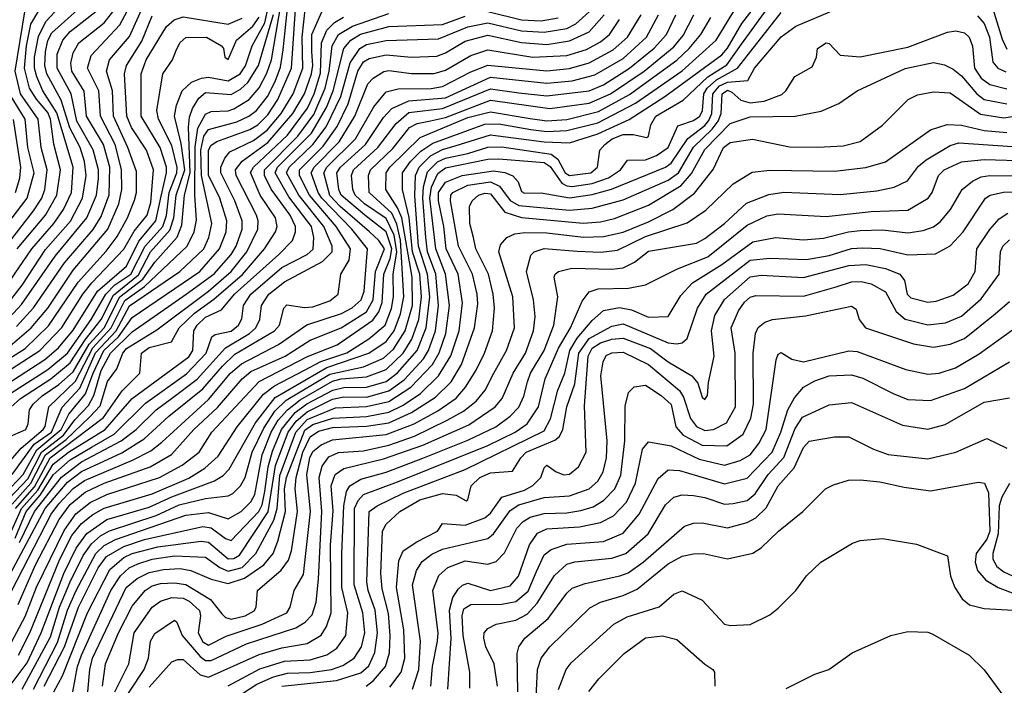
# Model space of a CAD drawing. Extents: x 501367 to 657802, y 482273 to 547541.
# Tile 404 of 656: x 612676 to 616166, y 505238 to 507597. Entities that reach past the tile are written whole.
import ezdxf

# ---------------------------------------------------------------- set-up
doc = ezdxf.new("R2010")
doc.units = 0

msp = doc.modelspace()

# ---------------------------------------------------------------- linework, layer by layer
at = {"layer": '0CON20XD'}
for points in [[(612575, 506163.2), (612679, 506255), (612785.6, 506324.4), (612855, 506381.3), (612907.5, 506462.5), (612964.3, 506535), (613008.4, 506621.6), (613096.9, 506693.1), (613139.5, 506775), (613208.6, 506851.4), (613222.2, 506895), (613230.1, 506975), (613261.2, 507065), (613248.2, 507158.2), (613224.5, 507255.5), (613231.5, 507295), (613251.9, 507345), (613284.6, 507375.4), (613319.9, 507390.1), (613345, 507393.6), (613415, 507380.5), (613457.7, 507405), (613476.4, 507433.6), (613499.5, 507505), (613545, 507586.2), (613570.3, 507705)], [(612615, 506001.9), (612680.6, 506079.4), (612758.5, 506145), (612765.5, 506155.5), (612778.5, 506225), (612873.6, 506316.4), (612935, 506434.4), (613000.2, 506505), (613048, 506602), (613118.5, 506651.5), (613269.7, 506795), (613294.3, 506845), (613303.1, 506886.9), (613296.4, 506975), (613297.3, 507147.3), (613307, 507213), (613335, 507262.7), (613355, 507271.8), (613415, 507274.1), (613435, 507281), (613489.4, 507315), (613525, 507355.6), (613552.5, 507407.5), (613568.7, 507455), (613611, 507705)], [(612633.9, 506435), (612716, 506505), (612775.6, 506575), (612865, 506709.5), (612988.4, 506855), (613027.8, 506945), (613038.2, 506995), (613036.8, 507066.8), (613013.9, 507155), (612961.9, 507255), (612955.8, 507345.8), (612915.8, 507425), (612929.2, 507470.8), (613031.2, 507578.8), (613092.7, 507695)], [(612639, 505901), (612705, 505969.8), (612752.7, 506065), (612830.7, 506125), (612870.8, 506179.2), (612919.6, 506230.4), (612938.4, 506265), (612965, 506354.5), (612997.8, 506415), (613075, 506490.7), (613266.1, 506625), (613365, 506697.2), (613425.1, 506765), (613443.1, 506795), (613464.9, 506855), (613464.9, 506885), (613438.4, 506955), (613388.9, 507055), (613389.2, 507075), (613402.8, 507107.2), (613421.3, 507128.7), (613505, 507169.8), (613553.6, 507206.4), (613603.1, 507265), (613644.9, 507335), (613679.4, 507425), (613676.9, 507535), (613695, 507700)], [(612648.6, 505985), (612727.5, 506092.5), (612788.7, 506135), (612826.1, 506223.9), (612888.8, 506291.2), (612945, 506416.4), (613017.9, 506495), (613065, 506583.6), (613243.4, 506705), (613328.3, 506785), (613346.2, 506825), (613356.5, 506875), (613320.5, 507045), (613318.5, 507135), (613328, 507185), (613345, 507208.5), (613445, 507235.6), (613488.6, 507255), (613515, 507275.5), (613553.8, 507325), (613581.3, 507378.7), (613600.8, 507429.2), (613610.2, 507490.2), (613631.1, 507695)], [(612762.4, 505235), (612835.1, 505374.9), (612884.5, 505515), (612953.7, 505655), (612983, 505695), (613045, 505730.3), (613118.2, 505755), (613325, 505801.5), (613355, 505796.2), (613405, 505758.3), (613425, 505751.9), (613523.8, 505855), (613535, 505878.1), (613544.9, 505925), (613556.8, 506013.2), (613571.9, 506068.1), (613603.7, 506145), (613652.5, 506205), (613694.3, 506235.7), (613785.7, 506285), (613825, 506293.9), (613905, 506294.7), (613975, 506315.1), (614015, 506345.4), (614085.1, 506425), (614117.2, 506505), (614129.6, 506615), (614122.1, 506695), (614089.4, 506795), (614076.8, 506973.2), (614079.4, 507045), (614092.2, 507075), (614132.2, 507115), (614175, 507137.8), (614220.2, 507149.8), (614345, 507189.2), (614535, 507164.5), (614625, 507160.9), (614725, 507192.4), (614836.8, 507243.2), (614962.8, 507325), (615165, 507473.3), (615185, 507496.7), (615236, 507584), (615325, 507699.1)], [(612635.6, 506594.4), (612685, 506656.6), (612767.5, 506782.5), (612856.1, 506883.9), (612898.6, 506965), (612911.6, 507045), (612905.1, 507095.1), (612890, 507145), (612853.7, 507213.7), (612822.4, 507312.4), (612771.4, 507405), (612764.7, 507435.3), (612766.8, 507483.2), (612776.1, 507523.9), (612789.6, 507550.4), (612936.8, 507683.2)], [(616116.6, 507666.6), (616158.7, 507528.7), (616175, 507492.7)], [(612615, 506380.8), (612695, 506432.3), (612778.1, 506511.9), (612882.9, 506667.1), (612982.7, 506777.3), (613021, 506829), (613058.1, 506895), (613082.8, 506957.2), (613090.2, 506985), (613089.4, 507059.4), (613058.9, 507145), (613008.6, 507255), (613004.2, 507345), (612983.5, 507415), (612994.4, 507455), (613065, 507537.5), (613109.3, 507635)], [(612622.9, 505917.1), (612688.6, 505985), (612736.5, 506073.5), (612822.7, 506145), (612850.1, 506199.9), (612909, 506271), (612936.4, 506345), (612973.7, 506425), (613026.6, 506473.4), (613075, 506541.6), (613314.1, 506705), (613384.3, 506785), (613407.6, 506845), (613410.3, 506885), (613385.4, 506965), (613345, 507046.4), (613345, 507135.3), (613355, 507152.7), (613374.7, 507165.3), (613491.6, 507208.4), (613519.5, 507225), (613555, 507260.1), (613591.3, 507315), (613639.9, 507425), (613654.1, 507634.1)], [(612625, 506526.2), (612682.5, 506587.5), (612801.1, 506758.9), (612913.6, 506895), (612948.5, 506975), (612954.7, 507035), (612954.9, 507065.1), (612936.3, 507136.3), (612878.3, 507238.3), (612858, 507335), (612808.7, 507425), (612809, 507475), (612829, 507525), (612855, 507555.4), (612956.5, 507635)], [(612665, 506510.3), (612724.2, 506575.8), (612834.4, 506735.6), (612936.5, 506853.5), (612965, 506899.5), (612993.1, 506976.9), (612994.9, 507075), (612972.3, 507155), (612912.2, 507255), (612904.3, 507344.3), (612860.3, 507415), (612856.7, 507443.3), (612865, 507480), (612885.2, 507515), (612975, 507586.5), (613013.8, 507636.2)], [(612724.2, 505225), (612809.4, 505390.6), (612845.2, 505505), (612875.8, 505575), (612945.1, 505705), (612975, 505733.4), (613015, 505755.1), (613265, 505841.7), (613345, 505850.9), (613415, 505829), (613460.5, 505855), (613495, 505888.4), (613508.9, 505915), (613535.3, 506055), (613567, 506135), (613592.3, 506177.7), (613625, 506215.3), (613670.2, 506249.8), (613785, 506316.2), (613815, 506324.5), (613905, 506331.2), (613975, 506357.4), (614034.9, 506415.1), (614065.9, 506465), (614090.4, 506535), (614100.8, 506615), (614094.2, 506695), (614068.4, 506775), (614056.4, 506896.4), (614033.1, 506995), (614032.9, 507055), (614061, 507095), (614098.3, 507131.7), (614140.2, 507159.8), (614325, 507226.6), (614375, 507228.2), (614487.8, 507207.8), (614545, 507200.8), (614615, 507204.9), (614725, 507231.8), (614858.4, 507301.6), (615023.9, 507416.1), (615144.4, 507525), (615216.8, 507643.2)], [(612797, 505215), (612828.1, 505271.9), (612916.7, 505495), (612995, 505648.3), (613045, 505691.4), (613075, 505705.5), (613165, 505729.2), (613319.5, 505749.5), (613345, 505745.7), (613415, 505686.9), (613435, 505688.2), (613455, 505700.2), (613557.2, 505852.8), (613583.1, 506016.9), (613627.9, 506135), (613655.8, 506174.1), (613695, 506208.1), (613785, 506252.3), (613825, 506260.6), (613905, 506259.9), (613985, 506281.8), (614038.8, 506321.2), (614107.1, 506395), (614125.5, 506425), (614149.5, 506495), (614160.6, 506585), (614151.3, 506695), (614121.1, 506775), (614115.5, 506825.5), (614105.1, 506965.1), (614107.7, 507005), (614121.3, 507058.7), (614156.7, 507093.3), (614185, 507106.9), (614265, 507123.4), (614335, 507146), (614385, 507147.1), (614560.5, 507120.5), (614583.3, 507103.3), (614610.2, 507055), (614625, 507044.9), (614700.4, 507055), (614723.8, 507075), (614732.2, 507135), (614750.8, 507155), (614776.7, 507175), (614815, 507190), (614850.4, 507190.4), (614899.7, 507180.3), (614905.3, 507185), (614912.9, 507225), (614931.5, 507255), (615027.9, 507312.1), (615115.6, 507394.4), (615182.9, 507437.1), (615235, 507510.5), (615335, 507648.8)], [(613213.4, 506255), (613305, 506323.8), (613405.1, 506434.9), (613490.3, 506485), (613513.5, 506505), (613527.2, 506535), (613533.5, 506585), (613558.8, 506625), (613615, 506668.2), (613749.8, 506740.2), (613784.1, 506775), (613783.3, 506795), (613754.5, 506865), (613665.5, 506975), (613622, 507055), (613631.4, 507075), (613715.5, 507154.5), (613762.6, 507217.4), (613814.2, 507325), (613847.1, 507445), (613881.4, 507495), (613905, 507509.1), (613975, 507523.6), (614160.1, 507529.9), (614265, 507571.8), (614335, 507586.6), (614455, 507558.4), (614535, 507552.7), (614615, 507566.2), (614647.5, 507582.5), (614694.4, 507625.6)], [(614335, 507626.6), (614455, 507597.3), (614525, 507593.3), (614585, 507603.6)], [(612555, 506702), (612725, 506919.6), (612753.9, 506965), (612764.6, 506995), (612773.3, 507065), (612751.4, 507145), (612741.1, 507245), (612678.9, 507335), (612660, 507415), (612694.3, 507625)], [(612581.4, 506318.6), (612747.7, 506425), (612825, 506507.1), (612899.2, 506625), (612931.9, 506665), (613045, 506783.7), (613081.9, 506848.1), (613127.1, 506905), (613141, 506949), (613150, 507065), (613124.9, 507134.9), (613072.2, 507215), (613055.4, 507255), (613047.6, 507405), (613054.8, 507435), (613108.3, 507521.7), (613145, 507610.9)], [(612582, 506275), (612765, 506393), (612813.1, 506435), (612865, 506497.3), (612951.6, 506635), (613055, 506724.4), (613098, 506812), (613158.8, 506885), (613177.7, 506972.3), (613196.6, 507055), (613196, 507075), (613173.9, 507145), (613106.8, 507255), (613106.1, 507405), (613123.7, 507455), (613196.7, 507573.3), (613223.3, 507596.6), (613255, 507607.3), (613415, 507581.8), (613465, 507602.4)], [(612584.9, 505455.1), (612787.7, 505845), (612815, 505882.1), (612865, 505936.2), (612905, 505964.1), (613076, 506036), (613140.4, 506069.6), (613179.9, 506100.1), (613345, 506251.3), (613423.2, 506345), (613461.8, 506378.2), (613593.7, 506446.3), (613693.7, 506516.3), (613816.6, 506556.6), (613855, 506576.7), (613886.1, 506605), (613897.6, 506635), (613909.4, 506785), (613853.4, 506855), (613746.5, 506965), (613733.8, 506985), (613709.7, 507055), (613720, 507075), (613808.1, 507165), (613864.4, 507255), (613910.1, 507369.9), (613929.4, 507390.6), (613966.7, 507413.3), (613985, 507417.7), (614065, 507406.8), (614145, 507406.7), (614185, 507418.3), (614275, 507470.5), (614335, 507490), (614495, 507465.1), (614615, 507470.1), (614685, 507491.7), (614735, 507518.5), (614766.7, 507545), (614802.1, 507597.9)], [(612594.2, 505545.8), (612765.6, 505865), (612845, 505958.8), (612895, 505995.8), (613037.7, 506062.3), (613117.5, 506112.5), (613205, 506192), (613325, 506288.6), (613395, 506369.7), (613438, 506412), (613579.6, 506495), (613596.5, 506515), (613612.6, 506575), (613623, 506587), (613685, 506577.1), (613715, 506579.4), (613775, 506600.7), (613804.6, 506625), (613814.7, 506695), (613844.3, 506745.7), (613848.8, 506785), (613797.3, 506865), (613702.9, 506975), (613668.2, 507045), (613667.7, 507065), (613751.4, 507148.6), (613801.1, 507218.9), (613840.6, 507299.4), (613874.6, 507415.4), (613895, 507447.8), (613915, 507459.7), (613975, 507473.3), (614064.3, 507464.3), (614155, 507468.4), (614185, 507479.5), (614255, 507521.1), (614335, 507542.2), (614455, 507516.7), (614545, 507509.9), (614625, 507522.1), (614695.1, 507554.9), (614748.3, 507615)], [(612608.4, 506625), (612719, 506785), (612797.2, 506875), (612831.4, 506925), (612859.5, 506985), (612865.3, 507075), (612807.8, 507267.8), (612757.9, 507345), (612736.7, 507395), (612728.7, 507425), (612728.2, 507465), (612741.9, 507538.1), (612768.7, 507591.3), (612799.8, 507625)], [(612615, 506255.1), (612775, 506358), (612845, 506416.1), (612929.5, 506535), (612981.5, 506625), (613012.7, 506657.3), (613070.2, 506695), (613120, 506795), (613182.7, 506865), (613196, 506904), (613206, 506985), (613232.8, 507055), (613234, 507074), (613215, 507151.4), (613167.4, 507245), (613161.6, 507275), (613183.1, 507405), (613217.7, 507455), (613231.8, 507491.8), (613245, 507516.4), (613265, 507534.6), (613338, 507535), (613391.1, 507505), (613398.5, 507495), (613402.5, 507465), (613415, 507455.7), (613444.3, 507525), (613502.1, 507575), (613525, 507606.7)], [(612632.8, 506117.2), (612697, 506145), (612705.4, 506164.6), (612710.5, 506215), (612723, 506235), (612755, 506264.4), (612814.6, 506304.6), (612865, 506349.1), (612922.1, 506447.9), (612975, 506505.9), (613030.8, 506615), (613112.2, 506677.8), (613155, 506738.6), (613233.8, 506826.2), (613250.8, 506869.2), (613259.7, 506975), (613280.6, 507055), (613273.9, 507216.1), (613277.5, 507252.5), (613287.9, 507282.1), (613311, 507319), (613335, 507339.5), (613425, 507332.6), (613459, 507351), (613485.1, 507374.9), (613521.9, 507435), (613575, 507615.3)], [(612633.6, 505756.4), (612682.4, 505865), (612739.9, 505930.1), (612795, 506022.7), (612849.2, 506065), (612978.7, 506145), (613075, 506255.4), (613275, 506403), (613290.1, 506425), (613293.3, 506495), (613305.1, 506515), (613335, 506543.2), (613390.7, 506569.3), (613436.8, 506625), (613594.4, 506765), (613643, 506815), (613653.8, 506845), (613653, 506865), (613634.4, 506905), (613567, 506997), (613543.6, 507045), (613544, 507065), (613661.9, 507185), (613718.6, 507261.4), (613758.3, 507355), (613773, 507415), (613783, 507505), (613806.4, 507545), (613855.8, 507574.2), (613985, 507619)], [(612649.1, 505880.9), (612715.8, 505954.3), (612766.9, 506055), (612840.4, 506109.6), (612925, 506189.4), (612961.3, 506228.7), (612986.5, 506315), (613020, 506360), (613041.8, 506415), (613055, 506432), (613162.2, 506497.8), (613345, 506635.8), (613425.4, 506704.6), (613481.3, 506775), (613519.6, 506855), (613520.9, 506885), (613515.7, 506905), (613443.8, 507045), (613440.7, 507065), (613463.9, 507096.1), (613555, 507162.1), (613644.7, 507265), (613684.9, 507335), (613710.6, 507405), (613715.4, 507435), (613711.2, 507485), (613711.8, 507545), (613747.3, 507625)], [(612660.9, 505865), (612727.8, 505942.2), (612783.7, 506045), (612972.5, 506187.5), (613038.5, 506281.5), (613102.2, 506345), (613107.8, 506415), (613135, 506435.6), (613213.7, 506456.3), (613241.7, 506505), (613295, 506557.4), (613363.5, 506606.5), (613465.5, 506694.5), (613543.2, 506785), (613582.6, 506845), (613588.4, 506865), (613582.5, 506895), (613528.2, 506975), (613494.1, 507055.9), (613504.3, 507075), (613625, 507188.6), (613695.9, 507284.1), (613719.9, 507335), (613742, 507408), (613746.1, 507515), (613765, 507560.8), (613792.4, 507587.6), (613823.8, 507606.2)], [(612667.2, 506785), (612767.2, 506905), (612807.5, 506975), (612820.5, 507065), (612796.2, 507156.2), (612784.4, 507245), (612775, 507268.4), (612735, 507316.2), (612710.1, 507355), (612692.4, 507425), (612699.5, 507505), (612715, 507581.2), (612740.8, 507625)], [(612671.8, 505345), (612711.8, 505425), (612818.5, 505685), (612860.9, 505769.1), (612895, 505811.6), (612935, 505843.9), (612975, 505866.2), (613145, 505916.9), (613275, 505973.1), (613331.9, 506008.1), (613379.2, 506050.8), (613446.7, 506155), (613540, 506270), (613579.7, 506300.3), (613685, 506354.9), (613743.4, 506386.6), (613835, 506417), (613913.5, 506466.5), (613970.9, 506515), (613993.4, 506573.4), (614000.5, 506615), (613999.7, 506695), (614012.8, 506775), (614003.3, 506833.4), (613975, 506892.9), (613897.7, 506945), (613864.9, 506975), (613856.4, 506995), (613852.6, 507045), (613859.3, 507065), (613945.8, 507144.2), (614010.2, 507229.8), (614055, 507268.4), (614175, 507282.5), (614345, 507352.9), (614445, 507338.2), (614545, 507327.6), (614695, 507345.4), (614745, 507366.1), (614837.7, 507425), (614925, 507496.7), (614968.4, 507545), (615001.4, 507615)], [(612684.6, 505225), (612785, 505410.8), (612817.3, 505515), (612854.4, 505605), (612901.3, 505698.7), (612930.4, 505739.6), (612962.1, 505767.9), (612993.9, 505786.1), (613159.3, 505840.7), (613241.7, 505878.3), (613335, 505901), (613415, 505909.8), (613431.2, 505918.8), (613458, 505945), (613475.4, 505974.6), (613499.8, 506065), (613540.8, 506149.2), (613580, 506210), (613620.8, 506249.2), (613775, 506341.7), (613895, 506367.2), (613965, 506397.7), (614000.8, 506429.2), (614041.8, 506495), (614068, 506585), (614066.6, 506685), (614030.5, 506895), (614015, 506930.6), (613973.6, 506995), (613975.1, 507054.9), (613988, 507075), (614095, 507179.6), (614265, 507250.2), (614345, 507271.4), (614485, 507246.7), (614545, 507238.9), (614615, 507244.1), (614727.7, 507272.3), (614837.7, 507332.3), (615005.7, 507454.3), (615049.3, 507495), (615090.3, 507545), (615126.5, 507605)], [(612815.8, 505825.8), (612855, 505878.9), (612907.5, 505922.5), (612975, 505954.7), (613137.8, 506012.2), (613213.7, 506056.3), (613292.8, 506145), (613376.8, 506223.2), (613464.8, 506325), (613495, 506350.4), (613616.6, 506405), (613705, 506462.2), (613815, 506505.6), (613905, 506562.6), (613928.4, 506605), (613936.7, 506705), (613968.6, 506785), (613949.2, 506815), (613915.7, 506845.7), (613812.2, 506935), (613775, 506974.9), (613754.5, 507055), (613765.1, 507075), (613865.9, 507175), (613931.7, 507288.3), (613975, 507341.6), (614017.7, 507352.3), (614135, 507354.1), (614175, 507360.9), (614275, 507413), (614335, 507436.2), (614545, 507416.3), (614625, 507424), (614695, 507443.9), (614780, 507490), (614830.8, 507535), (614879.2, 507615)], [(612863.9, 505215), (612880.9, 505305), (612894.5, 505345), (612999.2, 505575), (613033.5, 505626.5), (613063.7, 505655), (613095, 505669.2), (613145, 505685.3), (613225, 505697.7), (613335, 505692.3), (613385, 505655.4), (613415, 505643), (613465, 505656.4), (613513.5, 505705), (613576.3, 505823.7), (613588.7, 505865), (613597.6, 505982.4), (613654.7, 506135), (613695, 506180.3), (613795, 506221.5), (613905, 506226.1), (613985, 506244.1), (614062.6, 506295), (614138.7, 506375), (614163.1, 506416.9), (614186.4, 506485), (614199.6, 506585), (614185.3, 506695), (614150.6, 506785), (614130.4, 506965), (614135.6, 507004.4), (614157.8, 507052.2), (614185, 507071.9), (614335, 507102.8), (614375, 507104.4), (614535, 507091.6), (614556.7, 507076.6), (614597.9, 507017.9), (614615, 507008.2), (614635, 507006.6), (614705, 507017.4), (614763, 507037), (614805.7, 507065), (614830.2, 507099.8), (614895, 507101.2), (614933.4, 507116.6), (614974.8, 507145), (615009.2, 507220.8), (615065, 507240.4), (615087.2, 507255), (615096.4, 507275), (615100.9, 507335), (615113.2, 507355), (615146, 507384), (615220.8, 507425), (615375, 507623.3)], [(612917, 505215), (612924, 505295), (612934.4, 505335), (613053, 505585), (613092.5, 505617.5), (613135, 505637.8), (613185, 505648.6), (613245, 505652.3), (613282.7, 505645), (613355, 505614.8), (613415, 505599.6), (613472.2, 505617.8), (613541.6, 505665), (613574.8, 505705), (613591.2, 505748.8), (613618.4, 505855), (613614.6, 505935), (613621.2, 505975), (613686.9, 506143.1), (613715, 506163.2), (613785.7, 506185.7), (613905, 506191.4), (613984.1, 506205.9), (614035, 506231.1), (614096.8, 506273.2), (614161.1, 506335), (614204.1, 506405.9), (614234, 506495), (614245.8, 506594.2), (614230, 506695), (614187.3, 506785), (614179.7, 506865), (614160.6, 506955), (614160.8, 506985), (614185, 507021.7), (614245, 507045.1), (614355, 507061.6), (614396, 507056), (614424.3, 507044.3), (614443, 507023), (614455, 506988.9), (614465, 506982), (614525, 506983.3), (614625, 506966.4), (614705, 506977.9), (614773.6, 506996.4), (614964.9, 507075.1), (614985, 507088.5), (615044.2, 507175.8), (615105, 507222), (615119.4, 507240.6), (615129.9, 507265), (615132.7, 507335), (615157.3, 507362.7), (615185, 507376.3), (615257.7, 507382.3), (615281.4, 507425), (615375, 507536.7), (615426.9, 507575), (615548.1, 507625)], [(613418.9, 506005), (613511.4, 506168.6), (613581.5, 506258.5), (613764.6, 506365.3), (613913.2, 506415), (613975, 506457.1), (614003.2, 506495), (614025.8, 506555), (614037.1, 506615), (614025.9, 506815.9), (614012.8, 506872.8), (613995, 506911.2), (613914.3, 506985), (613912.1, 507045), (613919.7, 507065), (613998.6, 507141.4), (614057.9, 507215), (614085, 507229.5), (614131.6, 507238.4), (614185, 507250.2), (614345, 507312.7), (614555, 507282.6), (614695, 507302), (614770.7, 507335), (614889.2, 507415), (614995, 507500.8), (615028.1, 507541.9), (615065.8, 507615)], [(613763.7, 507286.3), (613787.5, 507345), (613824.4, 507495), (613849.3, 507525), (613884.5, 507545.5), (613985, 507572.8), (614175, 507579.9), (614255, 507609.7)], [(613898.8, 506905), (613815.8, 506975), (613807.6, 506995), (613800.2, 507055), (613813.4, 507075), (613902.2, 507155), (613965, 507250.8), (613995, 507282.9), (614055, 507310.3), (614185, 507320.8), (614345, 507393.1), (614545, 507372), (614635, 507381.2), (614715, 507401.6), (614815, 507460), (614897.4, 507535), (614940.1, 507615)], [(616071.3, 507611.3), (616095, 507584.1), (616114.2, 507535), (616126.4, 507446.4), (616144.1, 507425), (616172, 507412)], [(612969.8, 505235), (612980.3, 505315), (613025.7, 505425), (613075, 505519.2), (613120, 505575), (613145, 505591.1), (613175, 505598.7), (613225, 505601.9), (613265, 505595.9), (613352.4, 505542.4), (613391.9, 505491.9), (613405, 505479), (613425, 505473), (613475, 505484.4), (613507.1, 505502.9), (613514.7, 505515), (613519.4, 505575), (613603, 505647), (613628.5, 505681.5), (613639.6, 505715), (613661, 505855), (613652.4, 505935), (613656.2, 505975), (613679.5, 506065), (613705, 506119.5), (613735, 506138.8), (613785, 506151.9), (613905, 506156.6), (613985, 506168.9), (614065, 506204.9), (614150, 506260), (614205, 506314.4), (614241.6, 506375), (614288.6, 506505), (614299.8, 506589.8), (614297.9, 506625), (614280.6, 506695), (614231.8, 506795), (614203.1, 506955), (614204.5, 506975), (614211.7, 506985), (614265, 507010.8), (614345, 507022.9), (614377.1, 507007.1), (614415, 506956.4), (614445, 506938.7), (614625, 506922.7), (614705, 506928.9), (614815, 506958.8), (614975, 507028.2), (615010.9, 507055), (615065, 507145.4), (615131.1, 507208.9), (615151.9, 507238.1), (615162.4, 507265), (615166.5, 507335), (615185, 507347.1), (615200.9, 507340.9), (615232.7, 507312.7), (615265, 507303), (615315, 507308.9), (615377.3, 507332.7), (615391.8, 507345), (615424, 507396), (615485, 507430), (615500.8, 507465), (615504.2, 507495), (615535, 507515.5), (615545, 507513.1), (615585, 507472.2), (615655, 507465.8), (615825, 507499.5), (615965, 507552.9), (615995, 507557.5), (616025, 507551.1), (616041.7, 507535), (616053.8, 507503.8), (616060.6, 507425), (616085, 507390.5), (616115, 507367.9), (616175, 507352.9)], [(613013.6, 505215), (613062.7, 505315), (613082, 505425), (613145, 505515.6), (613175, 505536.9), (613215, 505549.2), (613255, 505547.1), (613276.8, 505536.8), (613313.7, 505503.7), (613317.1, 505485), (613308, 505425), (613325, 505392.5), (613345, 505380.8), (613407.9, 505412.1), (613535, 505455.4), (613623.1, 505495), (613634.7, 505515), (613648.8, 505575), (613681.5, 505631.5), (613706.8, 505855), (613694, 505985), (613704.2, 506045), (613715, 506067.2), (613745, 506091.2), (613785, 506108.1), (613975, 506127.9), (614074.8, 506165.2), (614158.3, 506211.7), (614223.4, 506256.6), (614256.6, 506295), (614294.2, 506355), (614323.8, 506415), (614352.3, 506495), (614359.5, 506575), (614354.8, 506625), (614338.1, 506695), (614293.4, 506785), (614285, 506826), (614272.1, 506875), (614270.3, 506935), (614279.6, 506955), (614302.1, 506975), (614325, 506982.7), (614345, 506979.8), (614395.7, 506915.7), (614455, 506896), (614673.6, 506876.4), (614735, 506880.9), (614785, 506892.9), (614905, 506939.6), (615020.6, 507009.4), (615058, 507052), (615105, 507137.8), (615195, 507229.5), (615265, 507252.9), (615425, 507255.3), (615517.2, 507272.8), (615579.8, 507300.2), (615644.8, 507345.2), (615815, 507424.8), (615915, 507445.7), (615955, 507437.6), (615985, 507422.3), (616015, 507398.7), (616069.2, 507335), (616095, 507315.1), (616175, 507299.2)], [(612611.5, 506845), (612701.7, 506965), (612726.5, 507055), (612704.9, 507144.9), (612694.9, 507245), (612640, 507335)], [(613018, 505145), (613117.3, 505295), (613131.9, 505335), (613139.3, 505395), (613155, 505421.5), (613225, 505468.8), (613232.7, 505462.7), (613252.2, 505415), (613315, 505341), (613335, 505326.3), (613355, 505326.6), (613479.6, 505385), (613655, 505441.7), (613688.3, 505461.7), (613712.1, 505487.9), (613727, 505533), (613734.9, 505615), (613747.1, 505855), (613737.9, 505975), (613748.2, 506015), (613771.3, 506048.7), (613806, 506064), (613895, 506069.5), (613985, 506090), (614075, 506121.2), (614191.6, 506178.4), (614249.6, 506210.4), (614293.9, 506245), (614325.9, 506284.1), (614357.3, 506345), (614401.6, 506425), (614430, 506505), (614424.1, 506615), (614374.8, 506775), (614380.2, 506799.8), (614402.7, 506825), (614431.7, 506838.3), (614466.8, 506843.2), (614545, 506841.6), (614675, 506826.6), (614745, 506828.9), (614815, 506844.6), (614905, 506881.1), (614991.2, 506925), (615067.8, 506982.2), (615134, 507066), (615170.5, 507145), (615195, 507162.7), (615273.4, 507173.4), (615405, 507147.3), (615505, 507145.7), (615595, 507150), (615655, 507166), (615735, 507223.8), (615825.9, 507314.1), (615859.1, 507330.9), (615915, 507341.9), (615975, 507338.4), (616082.5, 507262.5), (616165, 507249.2), (616375, 507282.8)], [(612659.6, 505760.4), (612699.1, 505855), (612748.2, 505911.8), (612795, 505984.1), (612855, 506037.7), (612933.2, 506083.2), (613011, 506129), (613121.4, 506238.6), (613267.6, 506342.4), (613336.6, 506415), (613356.5, 506473.5), (613368.7, 506481.3), (613425, 506493.1), (613452, 506515), (613462.9, 506537.1), (613469.7, 506585), (613495.2, 506625), (613605, 506719.2), (613695, 506765.7), (613715.8, 506784.2), (613718.8, 506825), (613709.8, 506865), (613630, 506970), (613581.3, 507055), (613590.2, 507075), (613710.3, 507195), (613763.7, 507286.3)], [(612661, 506985), (612676.1, 507036.1), (612679.6, 507075), (612654, 507244)], [(613135, 505232.4), (613215, 505321.8), (613235, 505330), (613255, 505329.4), (613315.9, 505275.9), (613345, 505266.9), (613525, 505347.8), (613605, 505371.4), (613695, 505386.5), (613744.3, 505415.7), (613763.7, 505446.3), (613780.3, 505495), (613778, 505735), (613786.6, 505856.6), (613780.5, 505945), (613794.3, 505985.7), (613825, 506007.4), (613965, 506041), (614105, 506089), (614268.3, 506161.7), (614361.7, 506225), (614386.7, 506255), (614425.8, 506345), (614469.2, 506415), (614497.8, 506495), (614502.7, 506545), (614497.8, 506605), (614472.5, 506705), (614487.6, 506762.4), (614499.5, 506775), (614535, 506786.7), (614652.4, 506777.6), (614736, 506774), (614795, 506780.9), (614895, 506828.6), (615042.6, 506877.4), (615108.2, 506921.9), (615204.8, 507015.2), (615273, 507057), (615335.7, 507064.3), (615565, 507060.2), (615675, 507073), (615745.8, 507094.2), (615905, 507206.9), (615964, 507226), (616015, 507223.9), (616095.1, 507205.1), (616175, 507198.1)], [(614475.6, 506314.4), (614486.3, 506345), (614534.9, 506425), (614570, 506515), (614583.3, 506615), (614571.2, 506685), (614573.6, 506695), (614586.5, 506705), (614633.1, 506716.9), (614775, 506713.8), (614815, 506718.4), (614855, 506737.7), (614905, 506777), (615075, 506805.6), (615105, 506821.6), (615175, 506875.2), (615252.9, 506947.2), (615331.8, 506978.2), (615385, 506986.7), (615585, 506977.6), (615715, 506991.3), (615776, 507004), (615823.8, 507026.1), (615862.3, 507077.7), (615889.4, 507100.6), (615975, 507151.5), (616005, 507161.3), (616195, 507147.7)], [(613425, 505184), (613516.9, 505243.1), (613575, 505268.8), (613625, 505281.7), (613705, 505283.8), (613781.5, 505295), (613821.4, 505308.6), (613861.1, 505335), (613887.1, 505375), (613899.6, 505425), (613892.1, 505495), (613861.3, 505595), (613863.2, 505865), (613876.3, 505893.7), (613895, 505915.2), (614015, 505960.1), (614335, 506088.7), (614432.2, 506135), (614474.5, 506165.5), (614514.5, 506225), (614538.3, 506325), (614586.4, 506433.6), (614629, 506505), (614669.9, 506600.1), (614695, 506632.7), (614726.6, 506643.4), (614834, 506646), (614895, 506658.2), (615007.3, 506715), (615115, 506757.1), (615255, 506869.6), (615325, 506901.9), (615365, 506909.6), (615535, 506899.8), (615695, 506917.7), (615825, 506922.8), (615896.6, 506965), (615910.5, 506985), (615933.5, 507045), (615953.1, 507065), (616015, 507094.1), (616095, 507102), (616255, 507097.5)], [(613605, 505236), (613799.4, 505255), (613885, 505282.8), (613913.1, 505306.9), (613935.1, 505354.9), (613943.8, 505425), (613935.6, 505505), (613910.8, 505575), (613906.1, 505605), (613915.3, 505855), (613942.7, 505875), (614035, 505919.8), (614255, 506003.4), (614535, 506140.8), (614557.7, 506182.3), (614584, 506285), (614608.2, 506345), (614626.2, 506425), (614651.7, 506468.3), (614705, 506531.9), (614745, 506566.6), (614802.7, 506577.3), (614845, 506568.6), (614905, 506542.6), (614975, 506545.5), (615019.9, 506620.1), (615061.2, 506665), (615165, 506729.5), (615275, 506809.6), (615355, 506825.2), (615455, 506817.3), (615525, 506822.7), (615613.9, 506846.1), (615655, 506850.5), (615735, 506853.2), (615825, 506841.6), (615879.3, 506850.7), (615915, 506863.2), (615939.1, 506880.9), (615975.2, 506924.8), (616017.5, 506995), (616053.2, 507025), (616085, 507040.2), (616114.8, 507045.2), (616416.2, 507043.8)], [(613903.6, 505235), (613930.4, 505255), (613972.3, 505305), (613986.4, 505353.6), (613989.5, 505415), (613982.7, 505492.7), (613960.6, 505580.6), (613956.4, 505635), (613962.3, 505785), (613975, 505810), (614023.7, 505855), (614094, 505896), (614175, 505918.5), (614222.9, 505912.9), (614258.2, 505891.8), (614265, 505896.2), (614276.2, 505945), (614307.5, 505975), (614345, 505992), (614422.7, 505997.3), (614452.4, 506045), (614471.9, 506065), (614572.4, 506107.6), (614589.5, 506120.5), (614601.8, 506145), (614615.2, 506225.2), (614643.5, 506306.5), (614658.4, 506415), (614695, 506467.3), (614775, 506511.4), (614815, 506519.5), (614975, 506452.6), (615005, 506448.6), (615025, 506452.7), (615042.4, 506467.6), (615078.4, 506575), (615109.8, 506625), (615265, 506745.1), (615335, 506752.4), (615465, 506747.3), (615545, 506761.7), (615625, 506786.4), (615665, 506789.4), (615726, 506786), (615825, 506763.8), (615922.6, 506767.4), (615974.1, 506795.9), (616020.8, 506845), (616100.4, 506965), (616116.9, 506975), (616163.8, 506986.2), (616305, 506990.3)], [(612626.6, 505353.4), (612695, 505482), (612735, 505586.6), (612832.9, 505787.1), (612875, 505846.3), (612925.8, 505885.8), (612985, 505914.4), (613171.6, 505975), (613251.6, 506018.4), (613311.6, 506065), (613357.5, 506135), (613524.4, 506315.6), (613695.8, 506404.2), (613801.7, 506445), (613927.5, 506532.6), (613948.5, 506561.5), (613960.9, 506595), (613966.8, 506695), (613988.8, 506751.2), (613994.7, 506785), (613975, 506845.4), (613898.8, 506905)], [(614083.6, 505746.4), (614156.5, 505785), (614175, 505812), (614255, 505805.5), (614325, 505831.9), (614345, 505848), (614385.1, 505904.9), (614465, 505930.1), (614495, 505946), (614523.7, 505975), (614535, 506008.8), (614545, 506019.2), (614578, 505995), (614605, 505984.7), (614625, 505987.2), (614657.3, 506012.7), (614684.2, 506065), (614678.7, 506228.7), (614690.8, 506405), (614705, 506432.9), (614735, 506452.5), (614775, 506464.9), (614815, 506468.8), (614911.7, 506431.7), (614975, 506384.8), (615058.8, 506335), (615079.4, 506309.4), (615095, 506260), (615105, 506250.8), (615114.3, 506265), (615118.2, 506311.8), (615138.3, 506405), (615128.7, 506495), (615140.5, 506549.5), (615174.5, 506605.5), (615265, 506686.1), (615305, 506691.7), (615455, 506683.8), (615615, 506726.6), (615675, 506729.3), (615745.1, 506715.1), (615796.5, 506695), (615813.1, 506673.1), (615821.9, 506625), (615835, 506611.3), (615895, 506596), (615925, 506600), (615985, 506620.6), (616038.3, 506661.7), (616063.5, 506705), (616068.7, 506785), (616115, 506854.1), (616148.8, 506891.2), (616178.5, 506911.5)], [(614068, 505225), (614090.9, 505295), (614097, 505395), (614068.6, 505595), (614082, 505645), (614102.6, 505677.4), (614136.5, 505703.5), (614175, 505720.7), (614335, 505758.3), (614355, 505775.2), (614415, 505858.1), (614445, 505878.2), (614535, 505904.3), (614625, 505910.3), (614695, 505935.2), (614725, 505961.9), (614744.4, 505995), (614756.1, 506045), (614758.2, 506105), (614735.6, 506335), (614744.8, 506385.2), (614755, 506406.8), (614775, 506416.6), (614815, 506419), (614905, 506375.2), (615015, 506283.5), (615029.1, 506259.1), (615054.1, 506184.1), (615075, 506156.2), (615105, 506141.3), (615135, 506145.2), (615181.7, 506168.3), (615213.2, 506225), (615212.8, 506415), (615198.4, 506505), (615224, 506565), (615245, 506596.2), (615265, 506614.3), (615285, 506619.6), (615455, 506617.2), (615570.3, 506650.2), (615625, 506668.9), (615659.2, 506669.2), (615695, 506660.9), (615745, 506633.4), (615783.5, 506563.5), (615815, 506536.3), (615895, 506515.9), (615957.5, 506522.5), (616015, 506546.5), (616085, 506607.9), (616148.1, 506695), (616152.8, 506775), (616161.5, 506795), (616185, 506816.9)], [(614133.7, 505235), (614139.3, 505305), (614157.3, 505395), (614158.8, 505425), (614141, 505575), (614161.8, 505628.2), (614194, 505656), (614255, 505679.3), (614335, 505667.3), (614365, 505677.2), (614395, 505707.7), (614438.7, 505795), (614460.8, 505819.2), (614485, 505834.1), (614535, 505847.5), (614615, 505849.9), (614665, 505858.5), (614708.8, 505871.2), (614745, 505893.1), (614786, 505935), (614807.3, 505982.7), (614820.7, 506105), (614822.7, 506227.3), (614834.1, 506275.9), (614854.1, 506295.9), (614895, 506302.3), (614950.3, 506265), (614985, 506234.1), (615002.4, 506155), (615028.4, 506125), (615095, 506090), (615183.2, 506086.8), (615241, 506129), (615267.8, 506185), (615277.5, 506235), (615276.6, 506415), (615284.2, 506485), (615293.6, 506506.4), (615317.8, 506525), (615345, 506535.2), (615461.9, 506548.1), (615625, 506581.9), (615640.9, 506570.9), (615651.9, 506535), (615674.8, 506504.8), (615845, 506448.1), (615915, 506436.9), (615975, 506447.3), (616025, 506467.3), (616134.6, 506555.4), (616185, 506598.8)], [(614194.1, 505225), (614206, 505404), (614199.1, 505505), (614210.9, 505549.1), (614230.3, 505579.7), (614246.2, 505593.8), (614265, 505600.2), (614345, 505574.3), (614415, 505591), (614444.3, 505625.7), (614483.7, 505736.3), (614512, 505778), (614545, 505793.1), (614659.9, 505800.1), (614735.1, 505814.9), (614780.9, 505839.1), (614827.4, 505887.4), (614858.6, 505955), (614883.8, 506075), (614905, 506101.2), (614985, 506087.2), (615085, 506039.7), (615175, 506019), (615230, 506035), (615265, 506055.2), (615295.8, 506095), (615322.1, 506145), (615357.6, 506392.4), (615365, 506412), (615375, 506418.5), (615413.8, 506393.8), (615455, 506385.2), (615615, 506423.3), (615645, 506422), (615817.2, 506357.2), (615895, 506341.2), (615935, 506345.2), (615993.2, 506363.2), (616076.8, 506413.2), (616195, 506498.6)], [(614271.7, 505228.3), (614271.9, 505285), (614248.4, 505415), (614244.6, 505485), (614250.3, 505509.7), (614274.8, 505525.2), (614385, 505525.6), (614435, 505535.8), (614477.9, 505572.1), (614507.8, 505642.2), (614535, 505700.8), (614559.8, 505720.2), (614615, 505738.3), (614745, 505748.5), (614815, 505778.1), (614872.5, 505845), (614939.2, 505970.8), (614975, 506001.6), (615015, 506000), (615175, 505952.2), (615255, 505972.1), (615343.1, 506065), (615374.1, 506135), (615399.3, 506215), (615422.8, 506257.2), (615455, 506294.7), (615495, 506317.7), (615545, 506335.2), (615625, 506338.3), (615665, 506326.7), (615772.7, 506272.7), (615825, 506251.2), (615905, 506247.3), (616025, 506290.8), (616185, 506385.3)], [(613415, 505237), (613527.3, 505297.3), (613615, 505324.2), (613705, 505329.2), (613764.1, 505345.9), (613800.4, 505369.6), (613832, 505415), (613839, 505495), (613817.9, 505585), (613818.4, 505705), (613825.3, 505874.7), (613834.6, 505925.4), (613845.7, 505945), (613885, 505968.9), (613975, 505994.1), (614105, 506043.2), (614265, 506107.4), (614364.2, 506155), (614415, 506192.1), (614445.6, 506224.4), (614462.8, 506262.7), (614475.6, 506314.4)], [(612675, 505744), (612727.8, 505855), (612823.4, 505976.5), (612895, 506030), (613035.4, 506104.6), (613088.2, 506145), (613159.8, 506215), (613213.4, 506255)], [(614370.2, 505235), (614357.5, 505315), (614328.5, 505375), (614320.8, 505405), (614322.4, 505425), (614335, 505440.3), (614365, 505455.2), (614435, 505469.3), (614475, 505490.4), (614510.6, 505529.4), (614572.2, 505627.8), (614615, 505667.7), (614643.8, 505676.1), (614775, 505688.6), (614825, 505705.2), (614904.2, 505775.8), (614965, 505877.6), (614994.5, 505905.5), (615025, 505913), (615065, 505911.2), (615105, 505904.4), (615175, 505880.7), (615205, 505883), (615255, 505893.3), (615282.9, 505917.1), (615329.6, 505985), (615385, 506045.6), (615425, 506148.9), (615451.6, 506188.4), (615545, 506232.5), (615625, 506240.8), (615805, 506160.8), (615895, 506146.2), (615957, 506163), (616095, 506241.7), (616185, 506256.8)], [(614441.7, 505215), (614439.3, 505350.7), (614445.3, 505375), (614466.6, 505405), (614549.5, 505475), (614615, 505564.7), (614635, 505582.4), (614680.6, 505599.4), (614804, 505626), (614832.6, 505637.4), (614886.2, 505675), (615032.3, 505802.3), (615065, 505813.4), (615095, 505814.7), (615185, 505796.1), (615255, 505815.6), (615285, 505831.7), (615322.6, 505867.4), (615364.8, 505945), (615421.2, 506008.8), (615455, 506081.5), (615475, 506103.8), (615565, 506119.1), (615615, 506119.5), (615702.5, 506075), (615755, 506056.6), (615895, 506041.1), (615995.2, 506064.8), (616105, 506112.9), (616175, 506078.5)], [(612635, 505228.6), (612701.8, 505318.2), (612752.2, 505425), (612832.4, 505635), (612876.5, 505725), (612913.7, 505776.3), (612985, 505825.8), (613135, 505869.6), (613215, 505906.8), (613366.4, 505963.6), (613397.4, 505982.6), (613418.9, 506005)], [(614504, 505145), (614512.1, 505295), (614524.9, 505335.1), (614554.7, 505375), (614697.1, 505512.9), (614735, 505533), (614815, 505557), (614865, 505579.2), (614975, 505668.4), (615025, 505695.7), (615065, 505704.7), (615100, 505705), (615185, 505686.2), (615275, 505706.4), (615304.7, 505725.3), (615366.5, 505785), (615452.5, 505855), (615533.1, 505935), (615560.5, 505949.5), (615614.7, 505965.3), (615655, 505966.7), (615725, 505959.4), (615810.9, 505940.9), (615905, 505928), (616075, 505957.9), (616096.5, 505955), (616110.4, 505920.4), (616114.7, 505785), (616105, 505756), (616066.7, 505705), (616063, 505675), (616071.4, 505645), (616101, 505611), (616144.9, 505584.9), (616225, 505554.6)], [(616185, 505954), (616157.3, 505905), (616148.1, 505875), (616145.2, 505774.8), (616126, 505705), (616125.9, 505685), (616139.5, 505659.5), (616165, 505640.1), (616243.8, 505603.8)], [(612670, 505525), (612731.2, 505665), (612815.8, 505825.8)], [(613987.7, 505232.3), (614028.4, 505285), (614041.7, 505335), (614038.1, 505435), (614012.2, 505585), (614020, 505680), (614035.8, 505715), (614083.6, 505746.4)], [(614782.7, 505455), (614829.4, 505480.6), (614943.1, 505516.9), (614995, 505561.4), (615025, 505572.9), (615095, 505540.6), (615175, 505455.6), (615195, 505450.5), (615265, 505453.5), (615335, 505487.8), (615365, 505511.9), (615427.1, 505575), (615465, 505626), (615516.2, 505675), (615627.9, 505742.1), (615655, 505751.4), (615735, 505759.2), (615855, 505739.2), (615965, 505697.5), (615975.8, 505625), (615991.4, 505585), (616016.9, 505545), (616043.4, 505523.4), (616095, 505510.3), (616197.5, 505505)], [(614586.3, 505223.7), (614612.9, 505295), (614631.4, 505318.6), (614782.7, 505455)], [(615393.3, 505226.7), (615495, 505277.5), (615544, 505295), (615626.7, 505353.3), (615764.6, 505415.4), (615825, 505429.5), (615895, 505427.1), (615911.2, 505421.2), (616041.4, 505345), (616095, 505292.9), (616157.9, 505207.9)], [(614693.2, 505216.8), (614728.5, 505261.5), (614818.5, 505351.5), (614895, 505406.7), (614955, 505414.1), (615005, 505401.3), (615105, 505312.9), (615133.3, 505295), (615138.8, 505285), (615140, 505235)]]:
    msp.add_lwpolyline(points, dxfattribs=at)

doc.saveas('drawing.dxf')
